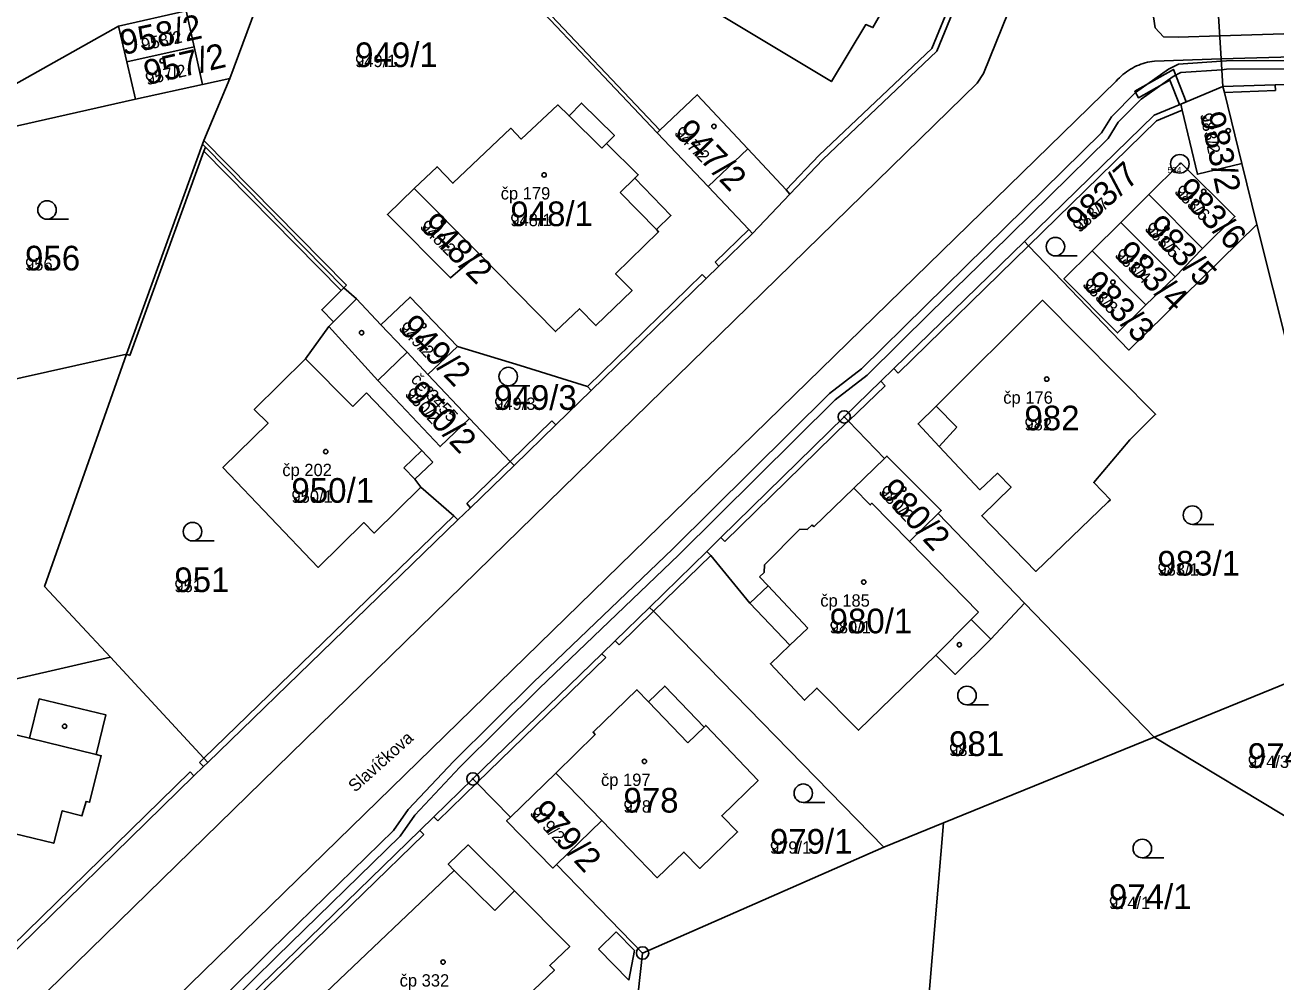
# Model space of a CAD drawing. Extents: x -763628 to -761565, y -976033 to -973833.
# Drawn here: x -762257 to -762155.6, y -974976.7 to -974899.1 of the extents above; entities that cross this region are included whole.
import ezdxf

# ---------------------------------------------------------------- set-up
doc = ezdxf.new("R2010")
doc.units = 0
for name, color, linetype in [('KN_cisla parcel 1000', 7, 'Continuous'), ('KN_cisla parcel 500', 7, 'Continuous'), ('KN_cisla popisna 500', 7, 'Continuous'), ('KN_hranice parcel', 7, 'Continuous'), ('KN_popisy', 7, 'Continuous'), ('KN_vecna bremena', 7, 'Continuous'), ('KN_vnitrni kresba parcel', 7, 'Continuous'), ('KN_znacky bodu BP', 7, 'Continuous'), ('KN_znacky budov', 7, 'Continuous'), ('KN_znacky kultur', 7, 'Continuous')]:
    doc.layers.add(name, color=color, linetype=linetype)

msp = doc.modelspace()

# ---------------------------------------------------------------- linework, layer by layer
at = {"layer": 'KN_hranice parcel'}
for p, q in [((-762248.78, -974902.14), (-762249.46, -974899.24)), ((-762243.32, -974900.92), (-762248.78, -974902.14)), ((-762242.64, -974903.98), (-762243.32, -974900.92)), ((-762248.07, -974905.17), (-762248.78, -974902.14)), ((-762240.44, -974903.49), (-762242.64, -974903.98)), ((-762242.64, -974903.98), (-762248.07, -974905.17)), ((-762159.95, -974904.12), (-762163.37, -974905.56)), ((-762248.07, -974905.17), (-762264.98, -974908.96)), ((-762242.66, -974908.81), (-762248.82, -974925.83)), ((-762158.42, -974910.38), (-762157.19, -974915.31)), ((-762225.49, -974912.41), (-762220.25, -974917.67)), ((-762198.07, -974916.04), (-762195.04, -974912.85)), ((-762165.94, -974912.88), (-762168.23, -974915.16)), ((-762161.6, -974917.27), (-762165.94, -974912.88)), ((-762168.23, -974915.16), (-762170.54, -974917.44)), ((-762163.82, -974919.55), (-762168.23, -974915.16)), ((-762157.19, -974915.31), (-762148.54, -974949.94)), ((-762175.7, -974917.05), (-762176.04, -974916.7)), ((-762166.19, -974921.82), (-762170.54, -974917.44)), ((-762163.82, -974919.55), (-762161.6, -974917.27)), ((-762166.19, -974921.82), (-762163.82, -974919.55)), ((-762224.38, -974927.48), (-762221.98, -974925.21)), ((-762248.82, -974925.83), (-762260.79, -974928.49)), ((-762226.07, -974925.67), (-762224.38, -974927.48)), ((-762224.38, -974927.48), (-762221.01, -974931.04)), ((-762242.22, -974958.91), (-762221.95, -974939.26)), ((-762176.02, -974946), (-762183.03, -974938.75)), ((-762201.78, -974941.81), (-762206.42, -974946.35)), ((-762165.51, -974956.86), (-762176.02, -974946)), ((-762148.54, -974949.94), (-762165.51, -974956.86)), ((-762182.58, -974963.81), (-762165.51, -974956.86)), ((-762165.51, -974956.86), (-762149.92, -974966.3)), ((-762217.7, -974963.35), (-762214.01, -974959.78)), ((-762214.01, -974959.78), (-762210.28, -974963.63)), ((-762210.28, -974963.63), (-762213.95, -974967.18)), ((-762182.58, -974963.81), (-762187.44, -974965.79)), ((-762187.44, -974965.79), (-762206.98, -974974.36)), ((-762206.98, -974974.36), (-762213.95, -974967.18))]:
    msp.add_line(p, q, dxfattribs=at)
for points in [[(-762195.04, -974912.85), (-762192.37, -974910.04), (-762183.13, -974901.28), (-762181.46, -974897.19), (-762180.83, -974895.65), (-762180.71, -974895.35), (-762179.13, -974890.96), (-762177.16, -974886.37), (-762177.35, -974882.38)], [(-762221.29, -974884.39), (-762221.26, -974884.84), (-762220.75, -974892.07), (-762205.8, -974907.88)], [(-762233.85, -974885.75), (-762234.03, -974886.23), (-762240.44, -974903.49)], [(-762185.87, -974895.04), (-762185.96, -974895), (-762184.81, -974893.28), (-762188.92, -974890.64), (-762189.01, -974890.79), (-762192.39, -974888.85), (-762193.25, -974890.35), (-762198.77, -974887.19), (-762203.06, -974893.94), (-762200.98, -974895.07), (-762202.34, -974897.33), (-762191.68, -974903.73), (-762188.9, -974899.12), (-762188.32, -974899.36), (-762185.87, -974895.04)], [(-762249.46, -974899.24), (-762258.84, -974904.5), (-762261.03, -974902.97), (-762262.22, -974891.84), (-762259.64, -974891.25), (-762260.09, -974889.3)], [(-762159.95, -974904.12), (-762160.09, -974901.9), (-762160.6, -974893.61), (-762160.84, -974889.83)], [(-762249.46, -974899.24), (-762243.97, -974897.99), (-762243.32, -974900.92)], [(-762240.44, -974903.49), (-762242.54, -974908.52), (-762242.66, -974908.81)], [(-762138.34, -974903.56), (-762154.24, -974903.97), (-762155.7, -974904.01), (-762159.95, -974904.12)], [(-762205.8, -974907.88), (-762205.58, -974907.67), (-762202.55, -974904.8), (-762198.45, -974909.18), (-762195.35, -974912.52), (-762195.04, -974912.85)], [(-762158.42, -974910.38), (-762159.83, -974904.61), (-762159.95, -974904.12)], [(-762220.25, -974917.67), (-762214.03, -974923.99), (-762212.09, -974922.15), (-762210.77, -974923.51), (-762207.84, -974920.67), (-762209.17, -974919.31), (-762205.68, -974915.9), (-762205.85, -974915.72), (-762204.68, -974914.58), (-762207.62, -974911.56), (-762207.34, -974911.29), (-762209.91, -974908.76), (-762209.27, -974908.11), (-762211.92, -974905.48), (-762212.94, -974906.52), (-762213.85, -974905.62), (-762216.82, -974908.4), (-762217.65, -974907.52), (-762222.35, -974911.98), (-762223.64, -974910.63), (-762225.49, -974912.41)], [(-762176.04, -974916.7), (-762165.51, -974906.46), (-762163.37, -974905.56)], [(-762163.37, -974905.56), (-762163.25, -974906.05), (-762162.01, -974911.25), (-762158.42, -974910.38)], [(-762205.8, -974907.88), (-762201.68, -974912.23), (-762198.38, -974915.71), (-762198.07, -974916.04)], [(-762242.66, -974908.81), (-762242.42, -974909.05), (-762231.2, -974920.46)], [(-762161.6, -974917.27), (-762158.97, -974914.67), (-762163.37, -974910.33), (-762163.44, -974910.4), (-762165.94, -974912.88)], [(-762225.49, -974912.41), (-762227.66, -974914.51), (-762222.54, -974919.64), (-762220.25, -974917.67)], [(-762211.14, -974928.77), (-762201.82, -974919.69), (-762200.79, -974918.69), (-762198.07, -974916.04)], [(-762157.19, -974915.31), (-762167.57, -974925.5), (-762175.7, -974917.05)], [(-762190.64, -974930.91), (-762187.67, -974928.02), (-762186.62, -974927), (-762176.04, -974916.7)], [(-762170.54, -974917.44), (-762172.84, -974919.72), (-762168.49, -974924.11), (-762166.19, -974921.82)], [(-762231.2, -974920.46), (-762231.41, -974920.66), (-762232.99, -974922.22), (-762232.03, -974923.2), (-762232.42, -974923.59), (-762234.31, -974926.2), (-762238.45, -974930.3), (-762237.34, -974931.42), (-762241, -974935.01), (-762233.28, -974943.11), (-762229.58, -974939.47), (-762228.74, -974940.32), (-762224.96, -974936.6), (-762222.27, -974938.94), (-762221.95, -974939.26)], [(-762231.2, -974920.46), (-762230.18, -974921.35), (-762228.2, -974923.44)], [(-762228.2, -974923.44), (-762225.82, -974921.2), (-762221.98, -974925.21)], [(-762169.07, -974937.62), (-762170.41, -974936.24), (-762167.48, -974932.76), (-762165.4, -974930.7), (-762174.57, -974921.46), (-762183.2, -974930.03), (-762184.65, -974931.48), (-762182.94, -974933.3), (-762179.66, -974936.82), (-762178.23, -974935.48), (-762177.12, -974936.6), (-762179.5, -974938.92), (-762175.11, -974943.43), (-762169.24, -974937.8), (-762169.07, -974937.62)], [(-762228.2, -974923.44), (-762226.38, -974925.35), (-762226.07, -974925.67)], [(-762221.98, -974925.21), (-762216.9, -974926.75), (-762211.46, -974928.44), (-762211.14, -974928.77)], [(-762248.82, -974925.83), (-762255.45, -974944.66), (-762250.1, -974950.37)], [(-762221.01, -974931.04), (-762223.4, -974933.31), (-762228.43, -974927.97), (-762226.07, -974925.67)], [(-762217.39, -974934.86), (-762214.02, -974931.56), (-762211.14, -974928.77)], [(-762221.01, -974931.04), (-762217.71, -974934.52), (-762217.39, -974934.86)], [(-762190.64, -974930.91), (-762200.63, -974940.68), (-762201.78, -974941.81)], [(-762187.37, -974934.27), (-762190.28, -974931.26), (-762190.32, -974931.22), (-762190.64, -974930.91)], [(-762183.03, -974938.75), (-762185.35, -974941.02), (-762188.39, -974937.91), (-762188.53, -974938.05), (-762189.86, -974936.69), (-762187.37, -974934.27)], [(-762183.03, -974938.75), (-762182.78, -974938.5), (-762187.18, -974934.09), (-762187.37, -974934.27)], [(-762221.95, -974939.26), (-762220.92, -974938.27), (-762217.39, -974934.86)], [(-762201.78, -974941.81), (-762201.46, -974942.13), (-762198.28, -974946), (-762195.05, -974949.41), (-762196.62, -974950.92), (-762193.85, -974953.87), (-762192.85, -974952.89), (-762189.48, -974956.31), (-762183.21, -974950.21), (-762181.66, -974951.78), (-762178.77, -974948.93), (-762176.02, -974946)], [(-762206.42, -974946.35), (-762209.2, -974949.05), (-762210.28, -974950.1), (-762220.74, -974960.25)], [(-762187.44, -974965.79), (-762206.11, -974946.66), (-762206.42, -974946.35)], [(-762250.1, -974950.37), (-762272.31, -974955.5), (-762272.75, -974955.6)], [(-762250.1, -974950.37), (-762242.53, -974958.58), (-762242.22, -974958.91)], [(-762210.28, -974963.63), (-762205.79, -974968.26), (-762203.63, -974966.18), (-762202.35, -974967.51), (-762199.28, -974964.55), (-762200.56, -974963.23), (-762197.62, -974960.37), (-762201.86, -974955.92), (-762201.99, -974956.05), (-762205.18, -974952.73), (-762206.51, -974954), (-762207.44, -974953.03), (-762211, -974956.46), (-762210.83, -974956.65), (-762214.01, -974959.78)], [(-762267.02, -974962.48), (-762254.71, -974965.47), (-762254.02, -974962.83), (-762252.43, -974963.25), (-762252.08, -974962.07), (-762251.8, -974962.14), (-762250.85, -974958.37), (-762251.26, -974958.27), (-762250.48, -974955.06), (-762255.88, -974953.76), (-762256.66, -974956.96), (-762265.16, -974954.9), (-762267.02, -974962.48)], [(-762260.1, -974976.38), (-762243.34, -974960.01), (-762242.56, -974959.24), (-762242.22, -974958.91)], [(-762220.74, -974960.25), (-762223.9, -974963.32), (-762225.03, -974964.42), (-762245.93, -974984.75)], [(-762217.7, -974963.35), (-762220.42, -974960.57), (-762220.74, -974960.25)], [(-762213.95, -974967.18), (-762214.26, -974967.48), (-762218, -974963.64), (-762217.7, -974963.35)], [(-762185.36, -974996.67), (-762185.32, -974996.22), (-762182.58, -974963.81)], [(-762217.5, -974978.96), (-762214.13, -974975.76), (-762214.51, -974975.36), (-762212.88, -974973.82), (-762217.37, -974969.33), (-762221.11, -974965.6), (-762222.73, -974967.15), (-762222.24, -974967.66), (-762232.65, -974977.57), (-762228.35, -974981.89), (-762228.83, -974983.69), (-762226.54, -974985.81), (-762224.95, -974985.31), (-762224.59, -974985.67), (-762221.24, -974982.49)], [(-762206.98, -974974.36), (-762209.15, -974994.14), (-762209.19, -974994.59)]]:
    msp.add_lwpolyline(points, dxfattribs=at)
at = {"layer": 'KN_vecna bremena'}
for points in [[(-762166.23, -974894.16), (-762165.43, -974899.38), (-762164.76, -974900.1), (-762163.58, -974900.13), (-762160.21, -974900.03), (-762148.11, -974899.65), (-762147.88, -974902.19), (-762147.75, -974903.1), (-762145.71, -974902.8), (-762145.84, -974901.95), (-762146.05, -974899.58), (-762128.54, -974899.21), (-762128.59, -974901.39), (-762128.54, -974902.56), (-762126.48, -974902.46), (-762126.53, -974901.37), (-762126.47, -974899.17), (-762120.82, -974899.21), (-762120.11, -974899.2), (-762116.38, -974899.28), (-762078.47, -974898.69), (-762078.42, -974900.96), (-762076.31, -974900.88), (-762076.41, -974898.6)], [(-762150.12, -974901.99), (-762159.67, -974902.04), (-762160.08, -974902.07), (-762163.56, -974902.31), (-762164.35, -974902.72), (-762167.02, -974904.61), (-762168.98, -974906.58), (-762169.8, -974907.9), (-762179.19, -974917.13), (-762184.09, -974921.93), (-762189.25, -974927.01), (-762191.83, -974929.02), (-762204.53, -974941.6), (-762215.85, -974952.43), (-762222.29, -974958.82), (-762225.98, -974962.74), (-762227.18, -974964.44), (-762237.14, -974974.17), (-762240.98, -974977.97)], [(-762240.48, -974978.46), (-762236.64, -974974.67), (-762226.64, -974964.9), (-762225.44, -974963.18), (-762221.79, -974959.3), (-762215.37, -974952.93), (-762204.05, -974942.1), (-762191.37, -974929.54), (-762188.79, -974927.53), (-762183.61, -974922.43), (-762178.69, -974917.63), (-762169.24, -974908.34), (-762168.44, -974907.02), (-762166.56, -974905.15), (-762163.99, -974903.32), (-762163.36, -974902.99), (-762160.04, -974902.77), (-762159.65, -974902.74), (-762150.1, -974902.69)]]:
    msp.add_lwpolyline(points, dxfattribs=at)
msp.add_lwpolyline([(-762163.47, -974905.6), (-762163.37, -974905.56), (-762162.92, -974905.37), (-762163.96, -974902.75), (-762167.09, -974904.52), (-762166.8, -974905.05), (-762164.26, -974903.61)], close=True, dxfattribs=at)
at = {"layer": 'KN_vnitrni kresba parcel'}
for p, q in [((-762179.35, -974903.08), (-762168.63, -974876.62)), ((-762205.58, -974907.67), (-762220.53, -974891.86)), ((-762183.53, -974901.06), (-762181.88, -974897.02)), ((-762160.09, -974901.9), (-762061.57, -974898.8)), ((-762192.68, -974909.71), (-762183.53, -974901.06)), ((-762165.5, -974902.07), (-762160.09, -974901.9)), ((-762256.37, -974978.58), (-762179.86, -974903.86)), ((-762168.6, -974903.69), (-762249.33, -974982.41)), ((-762179.86, -974903.86), (-762179.35, -974903.08)), ((-762155.69, -974904.46), (-762159.83, -974904.61)), ((-762155.7, -974904.01), (-762155.69, -974904.46)), ((-762210.28, -974909.13), (-762212.94, -974906.52)), ((-762175.7, -974917.05), (-762165.32, -974906.92)), ((-762163.25, -974906.05), (-762165.32, -974906.92)), ((-762230.99, -974920.24), (-762242.54, -974908.52)), ((-762209.91, -974908.76), (-762210.28, -974909.13)), ((-762248.54, -974925.93), (-762242.53, -974909.36)), ((-762242.53, -974909.36), (-762242.42, -974909.05)), ((-762231.41, -974920.66), (-762242.53, -974909.36)), ((-762198.45, -974909.18), (-762201.68, -974912.23)), ((-762195.35, -974912.52), (-762192.68, -974909.71)), ((-762208.79, -974912.71), (-762207.62, -974911.56)), ((-762205.85, -974915.72), (-762208.79, -974912.71)), ((-762198.38, -974915.71), (-762201.1, -974918.36)), ((-762186.27, -974927.36), (-762175.7, -974917.05)), ((-762201.1, -974918.36), (-762200.79, -974918.69)), ((-762211.46, -974928.44), (-762202.14, -974919.37)), ((-762202.14, -974919.37), (-762201.82, -974919.69)), ((-762231.2, -974920.46), (-762230.99, -974920.24)), ((-762232.03, -974923.2), (-762230.18, -974921.35)), ((-762232.42, -974923.59), (-762228.43, -974927.97)), ((-762248.82, -974925.83), (-762248.54, -974925.93)), ((-762234.31, -974926.2), (-762230.47, -974930.08)), ((-762186.62, -974927), (-762186.27, -974927.36)), ((-762187.32, -974928.38), (-762187.67, -974928.02)), ((-762230.47, -974930.08), (-762229.35, -974928.97)), ((-762229.35, -974928.97), (-762224.88, -974933.64)), ((-762190.28, -974931.26), (-762187.32, -974928.38)), ((-762183.2, -974930.03), (-762181.5, -974931.74)), ((-762217.71, -974934.52), (-762214.34, -974931.24)), ((-762214.34, -974931.24), (-762214.02, -974931.56)), ((-762200.31, -974941), (-762190.32, -974931.22)), ((-762181.5, -974931.74), (-762182.94, -974933.3)), ((-762226.32, -974935.03), (-762224.88, -974933.64)), ((-762224.88, -974933.64), (-762223.99, -974934.57)), ((-762225.44, -974935.96), (-762226.32, -974935.03)), ((-762223.99, -974934.57), (-762225.44, -974935.96)), ((-762221.24, -974937.94), (-762217.71, -974934.52)), ((-762225.44, -974935.96), (-762224.96, -974936.6)), ((-762193.1, -974939.83), (-762189.86, -974936.69)), ((-762220.92, -974938.27), (-762221.24, -974937.94)), ((-762242.53, -974958.58), (-762222.27, -974938.94)), ((-762197.11, -974942.91), (-762194.24, -974940.02)), ((-762193.63, -974940.03), (-762194.24, -974940.02)), ((-762193.63, -974940.03), (-762193.25, -974939.65)), ((-762193.25, -974939.65), (-762193.1, -974939.83)), ((-762200.63, -974940.68), (-762200.31, -974941)), ((-762179.76, -974946.74), (-762185.35, -974941.02)), ((-762206.11, -974946.66), (-762201.46, -974942.13)), ((-762197.11, -974942.91), (-762197.13, -974943.52)), ((-762197.5, -974943.88), (-762197.13, -974943.52)), ((-762196.81, -974944.61), (-762197.5, -974943.88)), ((-762196.81, -974944.61), (-762198.28, -974946)), ((-762193.59, -974948.03), (-762196.81, -974944.61)), ((-762208.89, -974949.37), (-762206.11, -974946.66)), ((-762180.35, -974947.32), (-762183.21, -974950.21)), ((-762180.35, -974947.32), (-762179.76, -974946.74)), ((-762178.77, -974948.93), (-762180.35, -974947.32)), ((-762195.05, -974949.41), (-762193.59, -974948.03)), ((-762209.2, -974949.05), (-762208.89, -974949.37)), ((-762220.42, -974960.57), (-762209.97, -974950.42)), ((-762209.97, -974950.42), (-762210.28, -974950.1)), ((-762203.32, -974957.32), (-762206.51, -974954)), ((-762201.99, -974956.05), (-762203.32, -974957.32)), ((-762256.66, -974956.96), (-762251.26, -974958.27)), ((-762242.88, -974958.92), (-762242.53, -974958.58)), ((-762243.66, -974959.68), (-762260.41, -974976.06)), ((-762243.34, -974960.01), (-762243.66, -974959.68)), ((-762242.56, -974959.24), (-762242.88, -974958.92)), ((-762223.58, -974963.64), (-762220.42, -974960.57)), ((-762223.9, -974963.32), (-762223.58, -974963.64)), ((-762245.62, -974985.07), (-762224.72, -974964.75)), ((-762224.72, -974964.75), (-762225.03, -974964.42)), ((-762218.95, -974970.91), (-762222.24, -974967.66)), ((-762217.37, -974969.33), (-762218.95, -974970.91)), ((-762210.56, -974974.05), (-762209.13, -974972.65)), ((-762209.13, -974972.65), (-762207.65, -974974.17)), ((-762208.11, -974976.56), (-762210.56, -974974.05)), ((-762207.65, -974974.17), (-762208.11, -974976.56))]:
    msp.add_line(p, q, dxfattribs=at)
msp.add_lwpolyline([(-762168.6, -974903.69), (-762168.47, -974903.55), (-762168.34, -974903.42), (-762168.2, -974903.29), (-762168.06, -974903.17), (-762167.91, -974903.05), (-762167.76, -974902.94), (-762167.61, -974902.83), (-762167.45, -974902.73), (-762167.28, -974902.64), (-762167.12, -974902.55), (-762166.95, -974902.47), (-762166.77, -974902.4), (-762166.6, -974902.33), (-762166.42, -974902.27), (-762166.24, -974902.21), (-762166.06, -974902.17), (-762165.87, -974902.13), (-762165.69, -974902.1), (-762165.5, -974902.07)], dxfattribs=at)
at = {"layer": 'KN_znacky bodu BP'}
for centre, radius in [((-762163.44, -974910.4), 0.75), ((-762163.44, -974910.4), 0.03), ((-762190.64, -974930.91), 0.5), ((-762190.64, -974930.91), 0.0303), ((-762220.74, -974960.25), 0.5), ((-762220.74, -974960.25), 0.0303), ((-762206.98, -974974.36), 0.5), ((-762206.98, -974974.36), 0.0303)]:
    msp.add_circle(centre, radius, dxfattribs=at)
at = {"layer": 'KN_znacky budov'}
for centre in [(-762245.93, -974902.05), (-762201.2, -974907.37), (-762159.52, -974907.72), (-762214.96, -974911.3), (-762161.5, -974912.64), (-762223.13, -974915.12), (-762164.48, -974915.6), (-762166.3, -974917.93), (-762168.86, -974919.99), (-762229.76, -974924.09), (-762224.7, -974923.51), (-762174.23, -974927.85), (-762224.18, -974928.67), (-762232.66, -974933.72), (-762185.81, -974936.76), (-762189.06, -974944.3), (-762181.31, -974949.38), (-762253.83, -974955.98), (-762206.83, -974958.83), (-762213.58, -974963.08), (-762223.15, -974975.09)]:
    msp.add_circle(centre, 0.175, dxfattribs=at)
at = {"layer": 'KN_znacky kultur'}
for p, q in [((-762255.25, -974914.89), (-762253.5, -974914.89)), ((-762173.52, -974917.86), (-762171.77, -974917.86)), ((-762217.87, -974928.39), (-762216.12, -974928.39)), ((-762162.42, -974939.62), (-762160.67, -974939.62)), ((-762243.46, -974940.96), (-762241.71, -974940.96)), ((-762180.69, -974954.24), (-762178.94, -974954.24)), ((-762193.96, -974962.16), (-762192.21, -974962.16)), ((-762166.48, -974966.64), (-762164.73, -974966.64))]:
    msp.add_line(p, q, dxfattribs=at)
for centre in [(-762255.25, -974914.14), (-762173.52, -974917.11), (-762217.87, -974927.64), (-762162.42, -974938.87), (-762243.46, -974940.21), (-762180.69, -974953.49), (-762193.96, -974961.41), (-762166.48, -974965.89)]:
    msp.add_circle(centre, 0.75, dxfattribs=at)

# ---------------------------------------------------------------- texts
at = {"layer": 'KN_cisla parcel 1000'}
for s, rotation, p in [('958/2', 12, (-762249.11, -974901.59)), ('957/2', 13, (-762247.15, -974904.03)), ('947/2', 314, (-762204.48, -974907.95)), ('983/2', 282, (-762161.81, -974906.39)), ('983/7', 42, (-762171.57, -974916.03)), ('983/6', 314, (-762163.95, -974912.7)), ('948/2', 315, (-762225.1, -974915.55)), ('983/5', 314, (-762166.36, -974915.71)), ('983/4', 316, (-762168.79, -974917.87)), ('983/3', 314, (-762171.4, -974920.23)), ('949/2', 314, (-762226.82, -974923.78)), ('950/2', 313, (-762226.31, -974929.12)), ('980/2', 313, (-762187.92, -974937.03)), ('979/2', 313, (-762216.19, -974963.08))]:
    msp.add_text(s, height=2, rotation=rotation, dxfattribs=at).set_placement(p)
for s, p in [('949/1', (-762230.28, -974902.56)), ('948/1', (-762217.7, -974915.45)), ('956', (-762257.03, -974919.04)), ('949/3', (-762219.01, -974930.34)), ('982', (-762176.03, -974932)), ('950/1', (-762235.44, -974937.87)), ('983/1', (-762165.25, -974943.77)), ('951', (-762244.93, -974945.11)), ('980/1', (-762191.82, -974948.45)), ('981', (-762182.14, -974958.39)), ('974/3', (-762157.93, -974959.36)), ('978', (-762208.53, -974962.98)), ('979/1', (-762196.66, -974966.31)), ('974/1', (-762169.18, -974970.79))]:
    msp.add_text(s, height=2, dxfattribs=at).set_placement(p)
at = {"layer": 'KN_cisla parcel 500'}
for s, rotation, p in [('958/2', 12, (-762247.5, -974901.25)), ('957/2', 13, (-762247.15, -974904.03)), ('983/2', 282, (-762161.81, -974906.39)), ('947/2', 314, (-762204.48, -974907.95)), ('983/6', 314, (-762163.95, -974912.7)), ('983/7', 42, (-762171.57, -974916.03)), ('948/2', 315, (-762225.1, -974915.55)), ('983/5', 314, (-762166.36, -974915.71)), ('983/4', 316, (-762168.79, -974917.87)), ('983/3', 314, (-762171.4, -974920.23)), ('949/2', 314, (-762226.82, -974923.78)), ('950/2', 313, (-762226.31, -974929.12)), ('980/2', 313, (-762187.92, -974937.03)), ('979/2', 313, (-762216.19, -974963.08))]:
    msp.add_text(s, height=1, rotation=rotation, dxfattribs=at).set_placement(p)
for s, p in [('949/1', (-762230.28, -974902.56)), ('948/1', (-762217.7, -974915.45)), ('956', (-762257.03, -974919.04)), ('949/3', (-762219.01, -974930.34)), ('982', (-762176.03, -974932)), ('950/1', (-762235.44, -974937.87)), ('983/1', (-762165.25, -974943.77)), ('951', (-762244.93, -974945.11)), ('980/1', (-762191.82, -974948.45)), ('981', (-762182.14, -974958.39)), ('974/3', (-762157.93, -974959.36)), ('978', (-762208.53, -974962.98)), ('979/1', (-762196.66, -974966.31)), ('974/1', (-762169.18, -974970.79))]:
    msp.add_text(s, height=1, dxfattribs=at).set_placement(p)
at = {"layer": 'KN_cisla popisna 500'}
for s, p in [('čp 179', (-762218.48, -974913.29)), ('čp 176', (-762177.75, -974929.84)), ('čp 202', (-762236.18, -974935.71)), ('čp 185', (-762192.58, -974946.29)), ('čp 197', (-762210.35, -974960.82)), ('čp 332', (-762226.67, -974977.08))]:
    msp.add_text(s, height=1, dxfattribs=at).set_placement(p)
msp.add_text('če 3455', height=1, rotation=313, dxfattribs=at).set_placement((-762225.83, -974927.93))
at = {"layer": 'KN_popisy'}
msp.add_text('Slavíčkova', height=1, rotation=42, dxfattribs=at).set_placement((-762230.28, -974961.38))
at = {"layer": 'KN_znacky bodu BP'}
msp.add_text('534', height=0.5, dxfattribs=at).set_placement((-762164.43, -974911.15))

doc.saveas('drawing.dxf')
